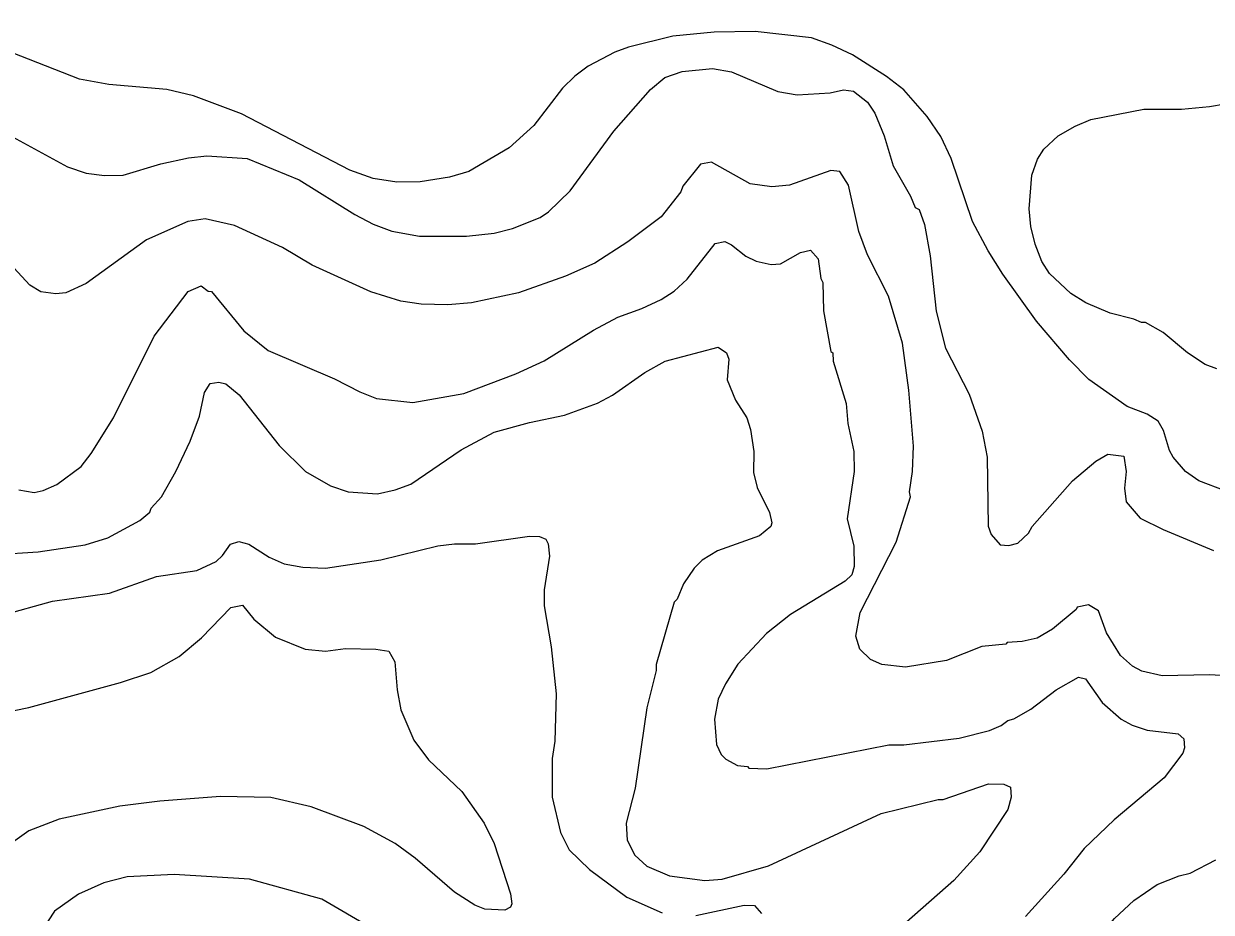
# Model space of a CAD drawing. Extents: x 265.7 to 292.1, y 7676.2 to 7704.2.
# Drawn here: x 284.439 to 286.697, y 7688.913 to 7690.602 of the extents above; entities that cross this region are included whole.
import ezdxf

# ---------------------------------------------------------------- set-up
doc = ezdxf.new("R2010")
doc.units = 0
doc.header["$LTSCALE"] = 0.032
doc.layers.add('1', color=7, linetype='Continuous', lineweight=25)
doc.layers.add('2', color=7, linetype='Continuous', lineweight=13)

msp = doc.modelspace()

# ---------------------------------------------------------------- linework, layer by layer
at = {"layer": '1'}
for points in [[(285.1038, 7690.2212), (285.1389, 7690.2084), (285.1915, 7690.1989), (285.2809, 7690.1989), (285.3336, 7690.2044), (285.3687, 7690.2132), (285.4213, 7690.234), (285.4373, 7690.2451), (285.478, 7690.285), (285.561, 7690.3984), (285.6312, 7690.4774), (285.6583, 7690.5005), (285.6911, 7690.5117), (285.7485, 7690.5172), (285.7852, 7690.5109), (285.873, 7690.4734), (285.9097, 7690.467), (285.9727, 7690.471), (285.9975, 7690.4765), (286.0166, 7690.4741), (286.0437, 7690.4534), (286.0573, 7690.4327), (286.0749, 7690.3896), (286.0924, 7690.3321), (286.1251, 7690.2747), (286.1339, 7690.2531), (286.1419, 7690.2491), (286.1515, 7690.2207), (286.1626, 7690.1614), (286.1738, 7690.056), (286.1914, 7689.9858), (286.2368, 7689.898), (286.2616, 7689.8278), (286.2712, 7689.7783), (286.2728, 7689.6475), (286.2783, 7689.6315), (286.2959, 7689.6116), (286.3119, 7689.6108), (286.3294, 7689.6147), (286.3494, 7689.6339), (286.3565, 7689.6467), (286.4331, 7689.7337), (286.4778, 7689.7711), (286.5002, 7689.7839), (286.5305, 7689.7807), (286.5353, 7689.7512), (286.5321, 7689.7193), (286.5353, 7689.6938), (286.5616, 7689.6626), (286.6055, 7689.6411), (286.7013, 7689.6012)], [(284.3824, 7690.4063), (284.5228, 7690.3305), (284.558, 7690.3185), (284.5931, 7690.3138), (284.6282, 7690.3146), (284.7, 7690.3361)], [(284.7, 7690.3361), (284.7527, 7690.3473), (284.7878, 7690.3513), (284.8644, 7690.3465), (284.9633, 7690.3058), (285.0686, 7690.2395), (285.1038, 7690.2212)], [(284.3928, 7689.291), (284.4494, 7689.3023), (284.6234, 7689.3498), (284.6808, 7689.369), (284.7351, 7689.3993), (284.7774, 7689.4352), (284.8332, 7689.4927), (284.8556, 7689.4974), (284.8771, 7689.4703), (284.9178, 7689.436), (284.9745, 7689.4137), (285.0128, 7689.4097), (285.0511, 7689.4145), (285.1085, 7689.4137), (285.1333, 7689.4097), (285.1452, 7689.3897), (285.1492, 7689.3363), (285.1564, 7689.298), (285.1811, 7689.2405), (285.2091, 7689.203), (285.2721, 7689.1432), (285.3144, 7689.0825), (285.3336, 7689.0442), (285.3647, 7688.9485), (285.3671, 7688.9293), (285.3647, 7688.9229), (285.3543, 7688.9173), (285.316, 7688.9189), (285.2969, 7688.9269), (285.2586, 7688.9516), (285.1836, 7689.0163), (285.1453, 7689.0442), (285.0862, 7689.0761), (284.9857, 7689.1136), (284.9091, 7689.1312), (284.8133, 7689.1336), (284.6984, 7689.1248), (284.6218, 7689.1152), (284.5069, 7689.0905), (284.4494, 7689.0681), (284.4135, 7689.0426)]]:
    msp.add_lwpolyline(points, dxfattribs=at)
at = {"layer": '2'}
for points in [[(285.1484, 7690.301), (285.1038, 7690.3082), (285.0591, 7690.3241), (284.8532, 7690.4311), (284.7622, 7690.4654), (284.7112, 7690.4773), (284.601, 7690.4869), (284.5452, 7690.4973), (284.4016, 7690.5532), (284.3218, 7690.5803), (284.2739, 7690.6074)], [(286.7236, 7689.7145), (286.6733, 7689.7336), (286.6478, 7689.7512), (286.6247, 7689.7783), (286.6175, 7689.7911), (286.6063, 7689.8294), (286.5959, 7689.847), (286.5752, 7689.8605), (286.5369, 7689.8749), (286.4643, 7689.926), (286.4276, 7689.9635), (286.3645, 7690.0369), (286.3007, 7690.1263), (286.2728, 7690.1709), (286.2432, 7690.2268), (286.2025, 7690.3465), (286.1826, 7690.388), (286.1571, 7690.4263), (286.1124, 7690.4766), (286.0797, 7690.5021), (286.015, 7690.5436), (285.9759, 7690.5619), (285.9368, 7690.5755), (285.8299, 7690.5875), (285.7517, 7690.5867), (285.6735, 7690.5787), (285.5889, 7690.5579), (285.5634, 7690.5484), (285.5123, 7690.522), (285.4868, 7690.5029), (285.4636, 7690.4797)], [(285.4636, 7690.4797), (285.4094, 7690.4087), (285.3623, 7690.3664), (285.2857, 7690.3217), (285.249, 7690.3106), (285.1931, 7690.3018), (285.1484, 7690.301)], [(286.7077, 7689.9467), (286.6853, 7689.9547), (286.6518, 7689.977), (286.6055, 7690.0153), (286.572, 7690.0345), (286.564, 7690.0345), (286.5497, 7690.0409), (286.505, 7690.052), (286.4587, 7690.072), (286.43, 7690.0895), (286.3893, 7690.1278), (286.3749, 7690.1502), (286.3621, 7690.1837), (286.3542, 7690.2172), (286.351, 7690.2507), (286.3558, 7690.3146), (286.3669, 7690.3449), (286.3789, 7690.364), (286.406, 7690.3896), (286.4379, 7690.4079), (286.4683, 7690.4207), (286.5688, 7690.4398), (286.6406, 7690.4398), (286.6933, 7690.4454), (286.7827, 7690.4606)], [(284.4718, 7690.0927), (284.451, 7690.1055), (284.4207, 7690.1382), (284.4039, 7690.1741), (284.3992, 7690.23), (284.4007, 7690.2954), (284.3888, 7690.3369)], [(286.7268, 7689.3626), (286.6933, 7689.365), (286.6039, 7689.3626), (286.5648, 7689.3714), (286.5473, 7689.3809), (286.5241, 7689.4017), (286.4978, 7689.4448), (286.4826, 7689.4863), (286.4635, 7689.4975), (286.4419, 7689.4935), (286.4403, 7689.4887), (286.3949, 7689.4512), (286.3661, 7689.4344), (286.3374, 7689.428), (286.3087, 7689.4264), (286.3063, 7689.4232), (286.2608, 7689.4185), (286.1938, 7689.3921), (286.1156, 7689.3794), (286.0709, 7689.3841), (286.0493, 7689.3937), (286.0286, 7689.4137), (286.0214, 7689.4384), (286.0294, 7689.4831), (286.098, 7689.6172), (286.1251, 7689.7033), (286.1235, 7689.7129), (286.1291, 7689.7512), (286.1307, 7689.7991), (286.1219, 7689.906), (286.11, 7689.9954), (286.0836, 7690.0848), (286.0437, 7690.163), (286.027, 7690.2076), (286.007, 7690.2954), (285.9911, 7690.3217), (285.9735, 7690.3233), (285.8953, 7690.2954), (285.8618, 7690.2922), (285.8203, 7690.2978), (285.7469, 7690.3393), (285.7262, 7690.3353), (285.6926, 7690.2938), (285.6887, 7690.2827), (285.6511, 7690.2356), (285.5881, 7690.1877), (285.5251, 7690.147), (285.4692, 7690.1223), (285.3799, 7690.0911), (285.2905, 7690.072), (285.2458, 7690.068), (285.1947, 7690.0696), (285.1564, 7690.0752), (285.099, 7690.0927), (284.988, 7690.1438), (284.9314, 7690.1773), (284.8404, 7690.2188), (284.7846, 7690.2316), (284.7511, 7690.2268), (284.6729, 7690.1917), (284.558, 7690.1087), (284.5196, 7690.0911), (284.5005, 7690.0887), (284.4718, 7690.0927)], [(284.4303, 7689.7161), (284.459, 7689.7113), (284.4766, 7689.7153), (284.5021, 7689.7265), (284.5484, 7689.7608), (284.5675, 7689.7855), (284.6098, 7689.8533), (284.6872, 7690.0082), (284.7518, 7690.0935), (284.7766, 7690.1039), (284.7902, 7690.0943), (284.7965, 7690.0935), (284.858, 7690.0185), (284.9043, 7689.981), (285.0303, 7689.9276), (285.0782, 7689.9028), (285.1101, 7689.89), (285.1788, 7689.8821), (285.2761, 7689.8996), (285.3751, 7689.9371), (285.4285, 7689.9619), (285.5227, 7690.0201), (285.569, 7690.0449), (285.6145, 7690.0608), (285.6512, 7690.0784), (285.6759, 7690.0943), (285.7006, 7690.1167), (285.7541, 7690.1845), (285.7724, 7690.1885), (285.7852, 7690.1821), (285.8123, 7690.1606), (285.8315, 7690.151), (285.8602, 7690.1446), (285.8778, 7690.1462), (285.9161, 7690.1677), (285.9352, 7690.1717), (285.9496, 7690.1558), (285.9544, 7690.1183), (285.9584, 7690.1103), (285.96, 7690.0568), (285.9735, 7689.9794), (285.9775, 7689.977), (285.9783, 7689.9611), (286.0031, 7689.8805), (286.0062, 7689.8422), (286.0174, 7689.7895), (286.0182, 7689.7512), (286.0046, 7689.661), (286.0174, 7689.6092)], [(284.6792, 7689.6738), (284.6816, 7689.6818), (284.7016, 7689.7033), (284.7287, 7689.7512), (284.7558, 7689.8087), (284.7734, 7689.8565), (284.783, 7689.9012), (284.7941, 7689.9188), (284.8101, 7689.9212), (284.8237, 7689.918), (284.8492, 7689.8972), (284.925, 7689.8007), (284.9753, 7689.7512), (285.0224, 7689.7241), (285.0559, 7689.7129), (285.1117, 7689.7089), (285.1453, 7689.7161), (285.1756, 7689.7273), (285.2713, 7689.7927), (285.3336, 7689.8262), (285.4006, 7689.8446), (285.4676, 7689.8581), (285.5299, 7689.8813), (285.5586, 7689.8964), (285.62, 7689.9395), (285.6591, 7689.9611), (285.7597, 7689.9874), (285.7756, 7689.977), (285.7796, 7689.9651), (285.7764, 7689.9252), (285.7924, 7689.8869), (285.8139, 7689.8533), (285.8211, 7689.831), (285.8275, 7689.7895), (285.8267, 7689.7496), (285.8339, 7689.7209), (285.857, 7689.673), (285.8618, 7689.6539), (285.8594, 7689.6467), (285.8379, 7689.6291), (285.7581, 7689.6004), (285.7294, 7689.5828), (285.7142, 7689.5677), (285.6934, 7689.5374), (285.6815, 7689.5086), (285.6759, 7689.503), (285.6416, 7689.3841), (285.6416, 7689.373), (285.624, 7689.302), (285.6017, 7689.1495), (285.5849, 7689.0825), (285.5865, 7689.0506), (285.6009, 7689.0219), (285.624, 7689.0011), (285.6671, 7688.9828), (285.7341, 7688.974), (285.7669, 7688.9764), (285.8554, 7689.0019), (286.0693, 7689.1009), (286.1778, 7689.128), (286.1874, 7689.128), (286.2736, 7689.1575), (286.3023, 7689.1567), (286.3151, 7689.1511), (286.3166, 7689.132), (286.3103, 7689.1088), (286.2568, 7689.0283), (286.2073, 7688.974), (286.0701, 7688.8527)], [(284.317, 7689.594), (284.3872, 7689.5932), (284.467, 7689.5988), (284.5564, 7689.6116), (284.5994, 7689.6251), (284.6601, 7689.6578), (284.6792, 7689.6738)], [(285.2266, 7689.61), (285.2586, 7689.614), (285.2985, 7689.614), (285.4006, 7689.6283), (285.4197, 7689.6275), (285.4317, 7689.6227), (285.4365, 7689.614), (285.4389, 7689.59), (285.4285, 7689.5262), (285.4285, 7689.4959), (285.4421, 7689.4177), (285.4517, 7689.3283), (285.4493, 7689.2389), (285.4437, 7689.2054), (285.4437, 7689.132), (285.4596, 7689.065), (285.4764, 7689.0322), (285.5147, 7688.9947), (285.5857, 7688.9421), (285.6528, 7688.9125)], [(284.3984, 7689.4783), (284.4941, 7689.5046), (284.6026, 7689.5198), (284.692, 7689.5517), (284.7686, 7689.5629), (284.8053, 7689.5804), (284.8173, 7689.5916), (284.8324, 7689.6132), (284.8484, 7689.6179), (284.8676, 7689.6132)], [(284.8676, 7689.6132), (284.9059, 7689.5884), (284.9346, 7689.5757), (284.9697, 7689.5693), (285.0128, 7689.5677), (285.1181, 7689.5836), (285.2266, 7689.61)], [(286.0174, 7689.6092), (286.0182, 7689.5709), (286.0134, 7689.5549), (286.0007, 7689.5429), (285.8969, 7689.4791), (285.8514, 7689.4432), (285.7972, 7689.3849)], [(285.7972, 7689.3849), (285.7732, 7689.3474), (285.7597, 7689.3187), (285.7525, 7689.2804), (285.7565, 7689.2325), (285.7653, 7689.2134), (285.774, 7689.2046), (285.7964, 7689.1926), (285.8155, 7689.1902), (285.8179, 7689.187), (285.8522, 7689.1862), (286.0837, 7689.2317), (286.1124, 7689.2317), (286.2177, 7689.2445), (286.2752, 7689.2589), (286.2975, 7689.2684), (286.3103, 7689.278), (286.3214, 7689.2812), (286.3542, 7689.2996), (286.402, 7689.3363), (286.4443, 7689.3602), (286.4579, 7689.357), (286.4898, 7689.3123), (286.5257, 7689.2804), (286.5465, 7689.2692), (286.5752, 7689.2597), (286.6342, 7689.2525), (286.6446, 7689.2429), (286.6462, 7689.2262), (286.643, 7689.2158), (286.6071, 7689.1687), (286.5122, 7689.0889), (286.4555, 7689.0346), (286.4164, 7688.986), (286.3438, 7688.9054)], [(285.7708, 7688.0819), (285.7788, 7688.1266), (285.7948, 7688.1601), (285.8099, 7688.1824), (285.8331, 7688.2032), (285.8858, 7688.2247), (285.964, 7688.2494), (286.015, 7688.2742), (286.0549, 7688.2893), (286.1299, 7688.3332), (286.1818, 7688.3771), (286.2257, 7688.433), (286.276, 7688.5591), (286.2831, 7688.5902), (286.3422, 7688.6899), (286.4228, 7688.7984), (286.5129, 7688.9014), (286.5497, 7688.9357), (286.5943, 7688.966), (286.6358, 7688.9828), (286.6566, 7688.9876), (286.7053, 7689.0131)], [(285.1006, 7688.883), (285.0064, 7688.9381), (284.8684, 7688.9764), (284.7255, 7688.9852), (284.6362, 7688.9804), (284.5915, 7688.9692), (284.5436, 7688.9477), (284.4981, 7688.9157), (284.463, 7688.8623)], [(285.7174, 7688.907), (285.8092, 7688.9269), (285.8283, 7688.9261), (285.8419, 7688.911)]]:
    msp.add_lwpolyline(points, dxfattribs=at)

doc.saveas('drawing.dxf')
